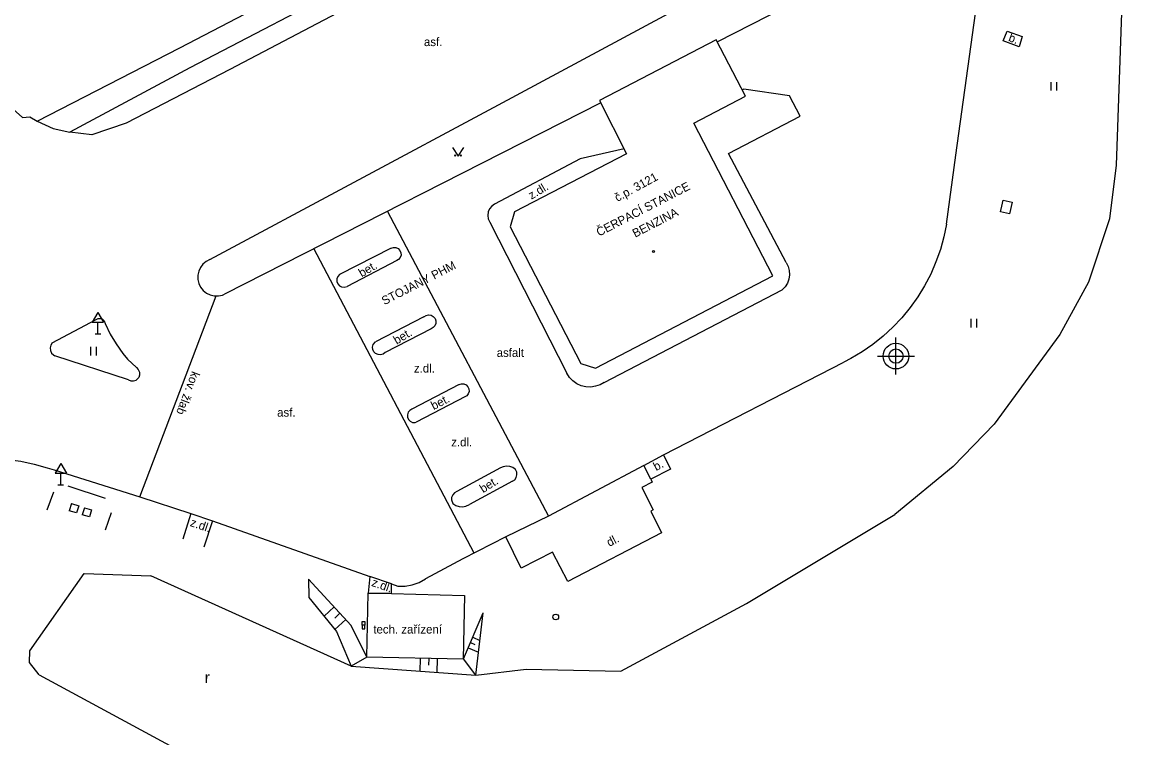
# Model space of a CAD drawing. Extents: x -584400 to -581602, y -1210894 to -1208793.
# Drawn here: x -581986.4 to -581888.1, y -1209206 to -1209143.3 of the extents above; entities that cross this region are included whole.
import ezdxf

# ---------------------------------------------------------------- set-up
doc = ezdxf.new("R2010")
doc.units = 0
for name, color, linetype in [('BUDOVY_MĚŘ', 7, 'Continuous'), ('OBVOD_PILÍŘE', 7, 'Continuous'), ('POMOC_POPIS', 7, 'Continuous'), ('ROZHRANÍ_PLOCH', 7, 'Continuous'), ('VÝŠKOPIS', 7, 'Continuous'), ('ZELEŇ', 7, 'Continuous'), ('ZN_BUDOV', 7, 'Continuous'), ('ZN_DOPLŇKOVÉ', 7, 'Continuous'), ('ZN_KULTUR', 7, 'Continuous'), ('Č_POPIS_ORIENT', 7, 'Continuous')]:
    doc.layers.add(name, color=color, linetype=linetype)

msp = doc.modelspace()

# ---------------------------------------------------------------- linework, layer by layer
at = {"layer": 'BUDOVY_MĚŘ'}
msp.add_lwpolyline([(-581925.54, -1209144.81), (-581935.77, -1209150.15), (-581933.41, -1209154.81), (-581943.25, -1209159.91), (-581943.61, -1209161.23), (-581937.42, -1209173.23), (-581936.13, -1209173.63), (-581920.58, -1209165.53), (-581927.5, -1209152.14), (-581922.98, -1209149.76), (-581925.54, -1209144.81)], dxfattribs=at)
at = {"layer": 'OBVOD_PILÍŘE'}
for points in [[(-581899.59, -1209159.07), (-581899.83, -1209160.1), (-581900.6, -1209159.92), (-581900.48, -1209159.41), (-581900.36, -1209158.9), (-581899.59, -1209159.07)], [(-581956.6, -1209196.18), (-581956.59, -1209195.85), (-581956.37, -1209195.86), (-581956.38, -1209196.18), (-581956.6, -1209196.18)], [(-581956.6, -1209196.5), (-581956.38, -1209196.51), (-581956.38, -1209196.18), (-581956.6, -1209196.18), (-581956.6, -1209196.5)]]:
    msp.add_lwpolyline(points, dxfattribs=at)
at = {"layer": 'ROZHRANÍ_PLOCH'}
for points in [[(-581985.11, -1209151.97), (-581972.6, -1209145.51), (-581957.55, -1209137.64), (-581947.7, -1209132.79), (-581930.66, -1209124.44), (-581928.13, -1209123.37), (-581924.17, -1209121.85), (-581923.65, -1209123.79)], [(-581923.65, -1209123.79), (-581927.34, -1209125.18), (-581929.73, -1209126.2), (-581946.8, -1209134.52), (-581956.65, -1209139.41), (-581971.71, -1209147.27), (-581982.23, -1209152.92)], [(-581971.3, -1209128.49), (-581971.05, -1209128.79), (-581989.71, -1209138.92), (-581991.05, -1209139.49), (-581992.03, -1209140.39), (-581992.46, -1209141.34), (-581992.47, -1209142.29), (-581992.25, -1209143.18), (-581989.37, -1209148.43), (-581988, -1209150.2), (-581986.39, -1209151.63), (-581985.74, -1209151.59), (-581985.11, -1209151.97)], [(-581931.03, -1209129.63), (-581944.16, -1209135.13), (-581957.61, -1209141.86), (-581968.22, -1209147.41), (-581977.31, -1209152.12), (-581980.31, -1209153.15), (-581982.23, -1209152.92)], [(-581904.51, -1209154.93), (-581901.61, -1209133.8)], [(-581969.97, -1209164.1), (-581944.65, -1209150.52), (-581915.58, -1209134.88), (-581915.18, -1209134.75), (-581914.75, -1209134.71), (-581914.33, -1209134.74), (-581913.92, -1209134.85), (-581913.54, -1209135.04), (-581913.2, -1209135.3), (-581912.92, -1209135.61), (-581912.69, -1209135.97), (-581912.54, -1209136.37), (-581912.47, -1209136.79), (-581912.48, -1209137.21), (-581912.56, -1209137.63), (-581912.72, -1209138.02), (-581912.96, -1209138.37), (-581913.25, -1209138.68), (-581913.56, -1209138.9), (-581925.44, -1209145)], [(-581919.42, -1209164.37), (-581924.47, -1209154.79), (-581918.17, -1209151.52), (-581919.1, -1209149.72), (-581923.11, -1209149.14), (-581923.25, -1209149.21)], [(-581935.66, -1209150.36), (-581968.68, -1209167.14)], [(-581985.11, -1209151.97), (-581983.71, -1209152.61), (-581982.23, -1209152.92)], [(-581933.63, -1209154.37), (-581937.48, -1209155.26), (-581945, -1209159.25), (-581945.24, -1209159.42), (-581945.42, -1209159.65), (-581945.54, -1209159.92), (-581945.58, -1209160.22), (-581945.54, -1209160.51), (-581945.41, -1209160.81), (-581938.65, -1209174.06)], [(-581905.34, -1209160.98), (-581904.51, -1209154.93)], [(-581954.38, -1209159.88), (-581940.25, -1209186.6)], [(-581905.34, -1209160.98), (-581905.57, -1209162.11), (-581905.88, -1209163.22), (-581906.27, -1209164.31), (-581906.73, -1209165.37), (-581907.26, -1209166.39), (-581907.86, -1209167.37), (-581908.53, -1209168.31), (-581909.26, -1209169.2), (-581910.06, -1209170.04), (-581910.9, -1209170.82), (-581911.8, -1209171.54), (-581912.75, -1209172.2), (-581913.74, -1209172.79), (-581914.34, -1209173.1)], [(-581946.78, -1209189.87), (-581960.85, -1209163.14)], [(-581954.07, -1209163.1), (-581958.59, -1209165.42), (-581958.74, -1209165.59), (-581958.82, -1209165.79), (-581958.82, -1209166.02), (-581958.74, -1209166.22), (-581958.59, -1209166.39), (-581958.4, -1209166.5), (-581958.18, -1209166.53), (-581957.93, -1209166.46)], [(-581954.07, -1209163.1), (-581953.86, -1209163.04), (-581953.64, -1209163.05), (-581953.44, -1209163.14), (-581953.29, -1209163.3), (-581953.2, -1209163.5), (-581953.19, -1209163.72), (-581953.26, -1209163.93), (-581953.4, -1209164.1), (-581953.55, -1209164.19), (-581957.93, -1209166.46)], [(-581969.97, -1209164.1), (-581970.29, -1209164.27), (-581970.57, -1209164.5), (-581970.79, -1209164.79), (-581970.94, -1209165.13), (-581971.01, -1209165.48), (-581971.01, -1209165.84), (-581970.92, -1209166.2), (-581970.77, -1209166.52), (-581970.54, -1209166.81), (-581970.25, -1209167.04), (-581969.93, -1209167.2), (-581969.58, -1209167.28), (-581969.21, -1209167.29), (-581968.86, -1209167.21), (-581968.68, -1209167.14)], [(-581919.42, -1209164.37), (-581919.24, -1209164.7), (-581919.14, -1209165.07), (-581919.11, -1209165.44), (-581919.17, -1209165.82), (-581919.3, -1209166.17), (-581919.5, -1209166.49), (-581919.77, -1209166.76)], [(-581935.36, -1209174.87), (-581919.77, -1209166.76)], [(-581976.11, -1209184.92), (-581969.41, -1209167.28)], [(-581983.79, -1209171.39), (-581979.92, -1209169.36), (-581979.75, -1209169.27), (-581979.55, -1209169.26), (-581979.37, -1209169.33), (-581979.23, -1209169.47), (-581979.15, -1209169.72), (-581978.7, -1209170.63), (-581978.18, -1209171.5), (-581977.59, -1209172.33), (-581977.18, -1209172.84), (-581976.4, -1209173.56), (-581976.24, -1209173.75), (-581976.14, -1209173.99), (-581976.13, -1209174.24), (-581976.18, -1209174.46)], [(-581951.18, -1209169.13), (-581950.99, -1209169.01), (-581950.77, -1209168.96), (-581950.55, -1209168.99), (-581950.36, -1209169.1), (-581950.21, -1209169.27), (-581950.14, -1209169.48), (-581950.14, -1209169.7), (-581950.22, -1209169.9), (-581950.37, -1209170.07), (-581950.56, -1209170.17), (-581954.59, -1209172.26), (-581954.77, -1209172.4), (-581954.99, -1209172.46), (-581955.21, -1209172.44), (-581955.42, -1209172.35), (-581955.58, -1209172.19), (-581955.67, -1209171.99), (-581955.69, -1209171.77), (-581955.63, -1209171.55), (-581955.44, -1209171.32)], [(-581951.18, -1209169.13), (-581955.44, -1209171.32)], [(-581983.79, -1209171.39), (-581983.92, -1209171.6), (-581983.98, -1209171.83), (-581983.95, -1209172.07), (-581983.85, -1209172.3), (-581983.69, -1209172.47), (-581983.56, -1209172.55)], [(-581977.11, -1209174.66), (-581983.56, -1209172.55)], [(-581930.16, -1209181.24), (-581914.34, -1209173.1)], [(-581977.11, -1209174.66), (-581976.89, -1209174.74), (-581976.65, -1209174.75), (-581976.43, -1209174.68), (-581976.18, -1209174.46)], [(-581935.36, -1209174.87), (-581935.73, -1209175.08), (-581936.13, -1209175.22), (-581936.54, -1209175.28), (-581936.97, -1209175.26), (-581937.38, -1209175.17), (-581937.76, -1209174.99), (-581938.11, -1209174.75), (-581938.4, -1209174.45), (-581938.65, -1209174.06)], [(-581948.09, -1209175.06), (-581952.24, -1209177.22), (-581952.43, -1209177.33), (-581952.57, -1209177.5), (-581952.63, -1209177.71), (-581952.62, -1209177.93), (-581952.54, -1209178.13), (-581952.38, -1209178.29), (-581952.18, -1209178.38), (-581951.96, -1209178.39), (-581951.85, -1209178.37)], [(-581948.09, -1209175.06), (-581947.88, -1209175), (-581947.67, -1209175.01), (-581947.47, -1209175.1), (-581947.32, -1209175.25), (-581947.23, -1209175.45), (-581947.22, -1209175.67), (-581947.29, -1209175.88), (-581947.43, -1209176.05), (-581947.54, -1209176.12), (-581951.85, -1209178.37)], [(-582025.16, -1209195.23), (-581997.32, -1209183.49), (-581996.02, -1209182.97), (-581994.69, -1209182.51), (-581993.33, -1209182.14), (-581991.96, -1209181.84), (-581990.08, -1209181.56), (-581988.89, -1209181.56), (-581987.71, -1209181.64), (-581986.53, -1209181.8), (-581985.37, -1209182.04), (-581984.22, -1209182.36), (-581983.63, -1209182.55), (-581976.11, -1209184.92), (-581971.63, -1209186.39)], [(-581930.16, -1209181.24), (-581929.56, -1209182.48), (-581931.28, -1209183.38), (-581931.17, -1209183.62), (-581932.07, -1209184.09), (-581931.08, -1209186.06), (-581931.28, -1209186.18), (-581930.35, -1209188.07), (-581938.57, -1209192.33), (-581939.9, -1209189.77), (-581942.65, -1209191.17), (-581944, -1209188.43)], [(-581931.28, -1209183.38), (-581931.9, -1209182.16), (-581930.16, -1209181.24)], [(-581943.4, -1209183.55), (-581943.21, -1209183.41), (-581943.08, -1209183.22), (-581943.02, -1209182.99), (-581943.03, -1209182.75), (-581943.14, -1209182.53), (-581943.38, -1209182.35), (-581943.65, -1209182.25), (-581943.95, -1209182.22), (-581944.24, -1209182.28), (-581944.46, -1209182.38), (-581948.3, -1209184.45), (-581948.51, -1209184.56), (-581948.66, -1209184.74), (-581948.75, -1209184.96), (-581948.76, -1209185.19), (-581948.64, -1209185.5), (-581948.39, -1209185.67), (-581948.1, -1209185.77), (-581947.8, -1209185.79), (-581947.5, -1209185.73), (-581947.19, -1209185.58)], [(-581931.9, -1209182.16), (-581940.25, -1209186.6), (-581944, -1209188.43)], [(-581943.4, -1209183.55), (-581947.19, -1209185.58)], [(-581982.1, -1209185.51), (-581981.46, -1209185.71), (-581981.66, -1209186.33), (-581982.3, -1209186.13)], [(-581982.1, -1209185.51), (-581982.3, -1209186.13)], [(-581980.97, -1209185.87), (-581980.33, -1209186.06), (-581980.51, -1209186.68), (-581981.15, -1209186.49)], [(-581980.97, -1209185.87), (-581981.15, -1209186.49)], [(-581971.63, -1209186.39), (-581972.32, -1209188.63)], [(-581971.63, -1209186.39), (-581969.74, -1209187.03)], [(-581969.74, -1209187.03), (-581970.49, -1209189.33)], [(-581969.74, -1209187.03), (-581955.94, -1209191.9), (-581956.07, -1209193.36)], [(-581944, -1209188.43), (-581947.78, -1209190.36), (-581951.05, -1209192.12)], [(-581954.04, -1209192.55), (-581955.94, -1209191.9)], [(-581954.04, -1209193.41), (-581954.04, -1209192.55), (-581953.46, -1209192.75), (-581952.82, -1209192.76), (-581952.2, -1209192.65), (-581951.6, -1209192.44), (-581951.05, -1209192.12)]]:
    msp.add_lwpolyline(points, dxfattribs=at)
at = {"layer": 'VÝŠKOPIS'}
for points in [[(-581961.3, -1209192.15), (-581961.28, -1209193.74), (-581958.86, -1209196.74), (-581957.57, -1209199.77)], [(-581956.2, -1209198.98), (-581957.56, -1209196.2), (-581961.3, -1209192.15)], [(-581959.06, -1209194.58), (-581959.94, -1209195.4)], [(-581958.55, -1209195.13), (-581959.01, -1209195.56)], [(-581956.2, -1209198.98), (-581957.57, -1209199.77), (-581946.63, -1209200.57), (-581947.71, -1209199.14), (-581945.99, -1209195.1)], [(-581946.63, -1209200.57), (-581945.99, -1209195.1)], [(-581958.04, -1209195.68), (-581959, -1209196.57)], [(-581946.9, -1209197.24), (-581946.27, -1209197.51)], [(-581947.29, -1209198.16), (-581946.39, -1209198.55)], [(-581947.1, -1209197.7), (-581946.72, -1209197.87)], [(-581951.51, -1209199.09), (-581951.54, -1209200.21)], [(-581950.76, -1209199.1), (-581950.77, -1209199.68)], [(-581950.01, -1209199.12), (-581950.04, -1209200.32)]]:
    msp.add_lwpolyline(points, dxfattribs=at)
at = {"layer": 'ZELEŇ'}
for points in [[(-581888.14, -1209134.63), (-581889.62, -1209138.08), (-581889.98, -1209142.45), (-581890.46, -1209155.82), (-581891.05, -1209160.51), (-581892.9, -1209166.09), (-581895.4, -1209170.68), (-581901.16, -1209178.55), (-581904.77, -1209182.25), (-581909.88, -1209186.47)], [(-581946.63, -1209200.57), (-581942.2, -1209200.05), (-581933.92, -1209200.21), (-581922.88, -1209194.26), (-581909.88, -1209186.47)], [(-581984.93, -1209200.54), (-581985.77, -1209199.45), (-581985.75, -1209198.44), (-581980.99, -1209191.63), (-581975.13, -1209191.86)], [(-581957.57, -1209199.77), (-581975.13, -1209191.86)], [(-581984.93, -1209200.54), (-581971.36, -1209207.86), (-581965.48, -1209212.28)]]:
    msp.add_lwpolyline(points, dxfattribs=at)
at = {"layer": 'ZN_BUDOV'}
msp.add_circle((-581931.04, -1209163.39), 0.0875, dxfattribs=at)
at = {"layer": 'ZN_DOPLŇKOVÉ'}
for p, q in [((-581979.78, -1209168.734), (-581980.28, -1209169.6)), ((-581979.78, -1209168.734), (-581979.28, -1209169.6)), ((-581980.28, -1209169.6), (-581979.28, -1209169.6)), ((-581979.78, -1209170.6), (-581979.78, -1209169.6)), ((-581980.03, -1209170.6), (-581979.53, -1209170.6)), ((-581909.78, -1209174.195), (-581909.78, -1209170.945)), ((-581911.405, -1209172.57), (-581908.155, -1209172.57)), ((-581983.04, -1209181.984), (-581983.54, -1209182.85)), ((-581983.04, -1209181.984), (-581982.54, -1209182.85)), ((-581983.54, -1209182.85), (-581982.54, -1209182.85)), ((-581983.04, -1209183.85), (-581983.04, -1209182.85)), ((-581983.29, -1209183.85), (-581982.79, -1209183.85))]:
    msp.add_line(p, q, dxfattribs=at)
for points in [[(-581900.01, -1209144.05), (-581898.69, -1209144.54), (-581898.98, -1209145.42), (-581900.36, -1209144.9), (-581900.01, -1209144.05)], [(-581984.23, -1209186.05), (-581983.66, -1209184.48)], [(-581982.41, -1209183.95), (-581979.14, -1209185.03)], [(-581978.62, -1209186.33), (-581979.15, -1209187.84)], [(-581954.18, -1209193.38), (-581954.04, -1209193.41), (-581947.61, -1209193.57), (-581947.74, -1209199.17), (-581956.2, -1209198.98), (-581956.07, -1209193.36), (-581955.27, -1209193.38)], [(-581955.27, -1209193.38), (-581954.18, -1209193.38)]]:
    msp.add_lwpolyline(points, dxfattribs=at)
for centre, radius in [((-581909.78, -1209172.57), 1.125), ((-581909.78, -1209172.57), 0.625), ((-581939.62, -1209195.46), 0.25), ((-581939.62, -1209195.46), 0.0005)]:
    msp.add_circle(centre, radius, dxfattribs=at)
at = {"layer": 'ZN_KULTUR'}
for p, q in [((-581896.16, -1209149.275), (-581896.16, -1209148.525)), ((-581895.66, -1209149.275), (-581895.66, -1209148.525)), ((-581903.17, -1209170.045), (-581903.17, -1209169.295)), ((-581902.67, -1209170.045), (-581902.67, -1209169.295)), ((-581980.41, -1209172.505), (-581980.41, -1209171.755)), ((-581979.91, -1209172.505), (-581979.91, -1209171.755))]:
    msp.add_line(p, q, dxfattribs=at)
msp.add_lwpolyline([(-581948.69, -1209154.27), (-581948.19, -1209155.02), (-581947.69, -1209154.27)], dxfattribs=at)
for centre in [(-581948.44, -1209154.97), (-581947.94, -1209154.97)]:
    msp.add_circle(centre, 0.05, dxfattribs=at)

# ---------------------------------------------------------------- texts
at = {"layer": 'POMOC_POPIS'}
for s, rotation, p in [('b.', 339.35299, (-581899.97, -1209144.91)), ('z.dl.', 31.14713, (-581941.75, -1209158.85)), ('ČERPACÍ STANICE', 27.39735, (-581935.82, -1209162.09)), ('BENZINA', 27.39735, (-581932.65, -1209162.19)), ('bet.', 30.5587, (-581956.64, -1209165.67)), ('STOJANY PHM', 27.21154, (-581954.65, -1209168.11)), ('bet.', 30.76852, (-581953.58, -1209171.57)), ('kov. žlab', 249.20226, (-581971.52, -1209173.84)), ('bet.', 27.14233, (-581950.33, -1209177.31)), ('b.', 27.62109, (-581930.82, -1209182.66)), ('bet.', 31.85514, (-581946, -1209184.6)), ('z.dl.', 341.29262, (-581971.75, -1209187.46)), ('dl.', 27.39535, (-581934.92, -1209189.31)), ('z.dl.', 341.11392, (-581955.84, -1209192.72))]:
    msp.add_text(s, height=0.75, rotation=rotation, dxfattribs=at).set_placement(p)
for s, p in [('asf.', (-581951.18, -1209145.37)), ('asfalt', (-581944.8, -1209172.64)), ('z.dl.', (-581952.06, -1209174.01)), ('asf.', (-581964.06, -1209177.88)), ('z.dl.', (-581948.79, -1209180.49)), ('tech. zařízení', (-581955.62, -1209196.91))]:
    msp.add_text(s, height=0.75, dxfattribs=at).set_placement(p)
at = {"layer": 'ZN_KULTUR'}
msp.add_text('r', height=1, dxfattribs=at).set_placement((-581970.408, -1209201.262))
at = {"layer": 'Č_POPIS_ORIENT'}
msp.add_text('č.p. 3121', height=0.75, rotation=28.57002, dxfattribs=at).set_placement((-581934.21, -1209159.05))

doc.saveas('drawing.dxf')
